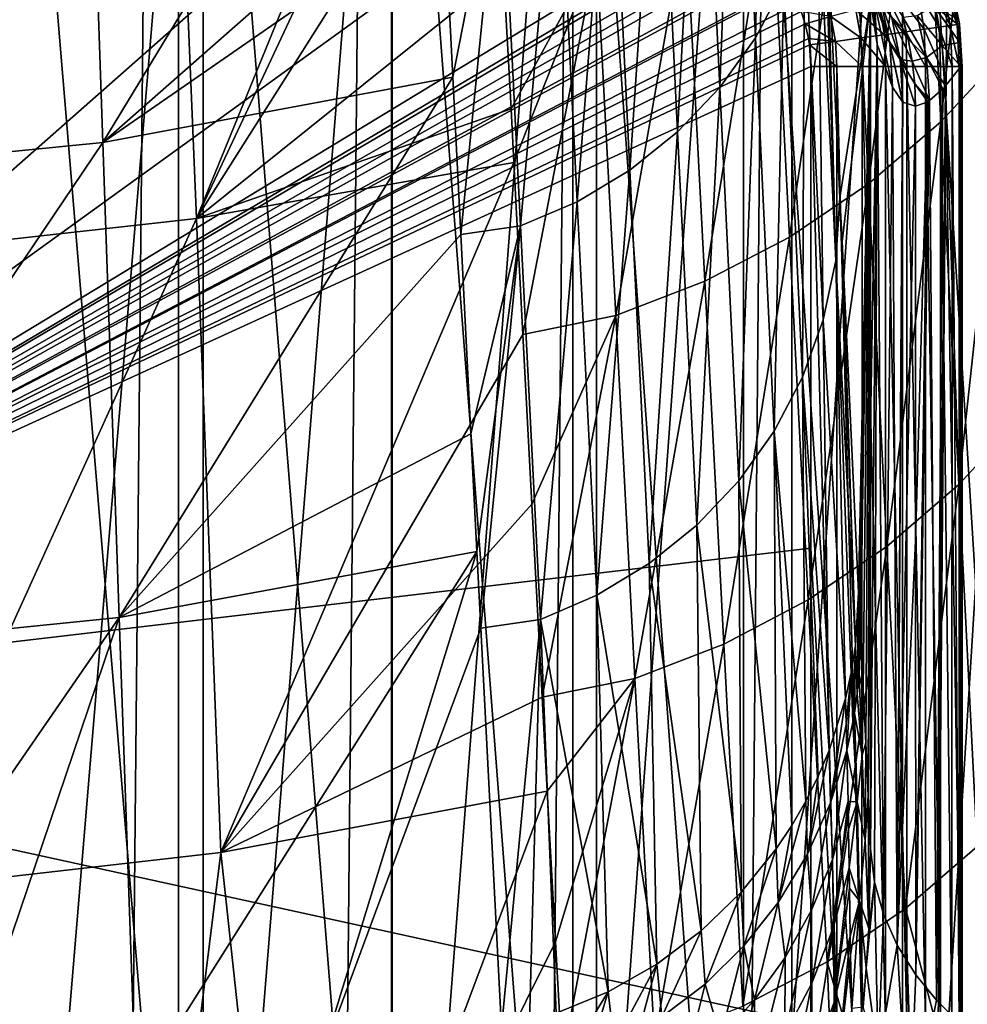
# Model space of a CAD drawing. Header units: metres. Extents: x -24 to 24, y -69 to 184.
# Tile 325 of 656: x 6 to 15, y 101 to 111. Entities that reach past the tile are written whole.
import ezdxf

# ---------------------------------------------------------------- set-up
doc = ezdxf.new("R2010")
doc.units = ezdxf.units.M
for name, color, linetype in [('367', 7, 'CONTINUOUS'), ('370', 7, 'CONTINUOUS'), ('386', 7, 'CONTINUOUS'), ('433', 7, 'CONTINUOUS'), ('435', 7, 'CONTINUOUS'), ('447', 7, 'CONTINUOUS'), ('448', 7, 'CONTINUOUS'), ('450', 7, 'CONTINUOUS'), ('451', 7, 'CONTINUOUS'), ('453', 7, 'CONTINUOUS'), ('467', 7, 'CONTINUOUS'), ('503', 7, 'CONTINUOUS'), ('508', 7, 'CONTINUOUS'), ('509', 7, 'CONTINUOUS'), ('519', 7, 'CONTINUOUS'), ('520', 7, 'CONTINUOUS'), ('521', 7, 'CONTINUOUS'), ('526', 7, 'CONTINUOUS'), ('527', 7, 'CONTINUOUS'), ('556', 2, 'CONTINUOUS'), ('565', 2, 'CONTINUOUS')]:
    doc.layers.add(name, color=color, linetype=linetype)

msp = doc.modelspace()

# ---------------------------------------------------------------- linework, layer by layer
at = {"layer": '367'}
for points in [[(7.493662, 145.2, -23.063121), (5.396133, -68.3, -23.642002), (5.396133, 145.2, -23.642002)], [(7.493662, -68.3, -23.063121), (5.396133, -68.3, -23.642002), (7.493662, 145.2, -23.063121)], [(9.530857, 145.2, -22.298548), (7.493662, -68.3, -23.063121), (7.493662, 145.2, -23.063121)], [(9.530857, -68.3, -22.298548), (7.493662, -68.3, -23.063121), (9.530857, 145.2, -22.298548)], [(11.491315, 145.2, -21.354442), (9.530857, -68.3, -22.298548), (9.530857, 145.2, -22.298548)], [(11.491315, -68.3, -21.354442), (9.530857, -68.3, -22.298548), (11.491315, 145.2, -21.354442)], [(13.359252, 145.2, -20.238401), (11.491315, -68.3, -21.354442), (11.491315, 145.2, -21.354442)], [(13.359252, -68.3, -20.238401), (11.491315, -68.3, -21.354442), (13.359252, 145.2, -20.238401)], [(15.119628, 145.2, -18.959413), (13.359252, -68.3, -20.238401), (13.359252, 145.2, -20.238401)], [(15.119628, -68.3, -18.959413), (13.359252, -68.3, -20.238401), (15.119628, 145.2, -18.959413)]]:
    msp.add_3dface(points, dxfattribs=at)
at = {"layer": '370'}
for points in [[(10.346497, 115.473055, 175.884271), (7.413575, 114.963821, 175.704643), (7.668081, 108.918178, 134.972778)], [(10.346497, 115.473055, 175.884271), (7.668081, 108.918178, 134.972778), (10.395076, 114.726792, 170.801259)], [(7.413575, 114.963821, 175.704643), (4.456829, 114.647702, 175.7491), (4.610457, 108.575908, 135.020829)], [(7.413575, 114.963821, 175.704643), (4.610457, 108.575908, 135.020829), (7.668081, 108.918178, 134.972778)], [(10.395076, 114.726792, 170.801259), (7.668081, 108.918178, 134.972778), (10.481113, 113.358213, 161.492816)], [(10.481113, 113.358213, 161.492816), (7.668081, 108.918178, 134.972778), (10.601344, 111.274168, 147.365733)], [(10.673499, 109.965383, 138.5159), (10.601344, 111.274168, 147.365733), (7.668081, 108.918178, 134.972778)], [(10.701131, 109.453368, 135.056795), (10.673499, 109.965383, 138.5159), (7.668081, 108.918178, 134.972778)], [(7.668081, 108.918178, 134.972778), (7.90006, 102.860268, 94.241585), (10.701131, 109.453368, 135.056795)], [(10.701131, 109.453368, 135.056795), (7.90006, 102.860268, 94.241585), (10.787397, 107.809267, 123.956642)], [(4.610457, 108.575908, 135.020829), (4.750554, 102.499585, 94.292291), (7.668081, 108.918178, 134.972778)], [(4.750554, 102.499585, 94.292291), (7.90006, 102.860268, 94.241585), (7.668081, 108.918178, 134.972778)], [(10.787397, 107.809267, 123.956642), (7.90006, 102.860268, 94.241585), (10.87259, 106.187401, 113.006358)], [(10.87259, 106.187401, 113.006358), (7.90006, 102.860268, 94.241585), (10.971341, 104.344048, 100.551504)], [(11.019798, 103.447732, 94.491245), (10.971341, 104.344048, 100.551504), (7.90006, 102.860268, 94.241585)], [(7.90006, 102.860268, 94.241585), (8.546894, 96.878121, 53.541877), (11.019798, 103.447732, 94.491245)], [(11.019798, 103.447732, 94.491245), (8.546894, 96.878121, 53.541877), (11.098638, 102.007812, 84.748972)], [(4.750554, 102.499585, 94.292291), (7.130465, 96.676068, 53.570272), (7.90006, 102.860268, 94.241585)], [(7.130465, 96.676068, 53.570272), (8.546894, 96.878121, 53.541877), (7.90006, 102.860268, 94.241585)], [(5.708911, 96.510513, 53.593538), (7.130465, 96.676068, 53.570272), (4.750554, 102.499585, 94.292291)], [(11.098638, 102.007812, 84.748972), (8.546894, 96.878121, 53.541877), (11.161837, 100.869819, 77.044113)]]:
    msp.add_3dface(points, dxfattribs=at)
at = {"layer": '386'}
for points in [[(15.229819, 113.970822, 146.69664), (14.608318, 113.304523, 146.790938), (14.782263, 109.840874, 123.353416)], [(15.401255, 110.506679, 123.259006), (15.229819, 113.970822, 146.69664), (14.782263, 109.840874, 123.353416)], [(14.608318, 113.304523, 146.790938), (13.913966, 112.712797, 146.873687), (14.090611, 109.249177, 123.43633)], [(14.782263, 109.840874, 123.353416), (14.608318, 113.304523, 146.790938), (14.090611, 109.249177, 123.43633)], [(13.913966, 112.712797, 146.873687), (13.155868, 112.203403, 146.943803), (13.335329, 108.739311, 123.506665)], [(14.090611, 109.249177, 123.43633), (13.913966, 112.712797, 146.873687), (13.335329, 108.739311, 123.506665)], [(13.155868, 112.203403, 146.943803), (12.343963, 111.783019, 147.000367), (12.526273, 108.317932, 123.563503)], [(13.335329, 108.739311, 123.506665), (13.155868, 112.203403, 146.943803), (12.526273, 108.317932, 123.563503)], [(12.343963, 111.783019, 147.000367), (11.488896, 111.457157, 147.042637), (11.674005, 107.99054, 123.606102)], [(12.526273, 108.317932, 123.563503), (12.343963, 111.783019, 147.000367), (11.674005, 107.99054, 123.606102)], [(10.601344, 111.274168, 147.365733), (10.673499, 109.965383, 138.5159), (11.488896, 111.457157, 147.042637)], [(10.673499, 109.965383, 138.5159), (10.701131, 109.453368, 135.056795), (11.488896, 111.457157, 147.042637)], [(10.787397, 107.809267, 123.956642), (11.488896, 111.457157, 147.042637), (10.701131, 109.453368, 135.056795)], [(11.488896, 111.457157, 147.042637), (10.787397, 107.809267, 123.956642), (11.674005, 107.99054, 123.606102)], [(15.401255, 110.506679, 123.259006), (14.782263, 109.840874, 123.353416), (14.955197, 106.375689, 99.914857)], [(15.571925, 107.04108, 99.820594), (15.401255, 110.506679, 123.259006), (14.955197, 106.375689, 99.914857)], [(14.782263, 109.840874, 123.353416), (14.090611, 109.249177, 123.43633), (14.265984, 105.783992, 99.997697)], [(14.955197, 106.375689, 99.914857), (14.782263, 109.840874, 123.353416), (14.265984, 105.783992, 99.997697)], [(14.090611, 109.249177, 123.43633), (13.335329, 108.739311, 123.506665), (13.513243, 105.273682, 100.068037)], [(14.265984, 105.783992, 99.997697), (14.090611, 109.249177, 123.43633), (13.513243, 105.273682, 100.068037)], [(13.335329, 108.739311, 123.506665), (12.526273, 108.317932, 123.563503), (12.706761, 104.851391, 100.124964)], [(13.513243, 105.273682, 100.068037), (13.335329, 108.739311, 123.506665), (12.706761, 104.851391, 100.124964)], [(12.526273, 108.317932, 123.563503), (11.674005, 107.99054, 123.606102), (11.857022, 104.522609, 100.167736)], [(12.706761, 104.851391, 100.124964), (12.526273, 108.317932, 123.563503), (11.857022, 104.522609, 100.167736)], [(10.787397, 107.809267, 123.956642), (10.87259, 106.187401, 113.006358), (11.674005, 107.99054, 123.606102)], [(10.971341, 104.344048, 100.551504), (11.674005, 107.99054, 123.606102), (10.87259, 106.187401, 113.006358)], [(11.674005, 107.99054, 123.606102), (10.971341, 104.344048, 100.551504), (11.857022, 104.522609, 100.167736)], [(15.571925, 107.04108, 99.820594), (14.955197, 106.375689, 99.914857), (15.130072, 102.917145, 76.475139)], [(14.955197, 106.375689, 99.914857), (14.265984, 105.783992, 99.997697), (14.443804, 102.325455, 76.557871)], [(15.130072, 102.917145, 76.475139), (14.955197, 106.375689, 99.914857), (14.443804, 102.325455, 76.557871)], [(14.265984, 105.783992, 99.997697), (13.513243, 105.273682, 100.068037), (13.694138, 101.814614, 76.628202)], [(14.443804, 102.325455, 76.557871), (14.265984, 105.783992, 99.997697), (13.694138, 101.814614, 76.628202)], [(13.513243, 105.273682, 100.068037), (12.706761, 104.851391, 100.124964), (12.89077, 101.39123, 76.68522)], [(13.694138, 101.814614, 76.628202), (13.513243, 105.273682, 100.068037), (12.89077, 101.39123, 76.68522)], [(12.706761, 104.851391, 100.124964), (11.857022, 104.522609, 100.167736), (12.044094, 101.06078, 76.728189)], [(12.89077, 101.39123, 76.68522), (12.706761, 104.851391, 100.124964), (12.044094, 101.06078, 76.728189)], [(10.971341, 104.344048, 100.551504), (11.019798, 103.447732, 94.491245), (11.857022, 104.522609, 100.167736)], [(11.019798, 103.447732, 94.491245), (11.098638, 102.007812, 84.748972), (11.857022, 104.522609, 100.167736)], [(11.161837, 100.869819, 77.044113), (11.857022, 104.522609, 100.167736), (11.098638, 102.007812, 84.748972)], [(11.857022, 104.522609, 100.167736), (11.161837, 100.869819, 77.044113), (12.044094, 101.06078, 76.728189)], [(15.130072, 102.917145, 76.475139), (14.443804, 102.325455, 76.557871), (15.217849, 99.400788, 53.187335)], [(14.443804, 102.325455, 76.557871), (13.694138, 101.814614, 76.628202), (14.557912, 98.844901, 53.265458)], [(15.217849, 99.400788, 53.187335), (14.443804, 102.325455, 76.557871), (14.557912, 98.844901, 53.265458)], [(13.694138, 101.814614, 76.628202), (12.89077, 101.39123, 76.68522), (13.833802, 98.357081, 53.334017)], [(14.557912, 98.844901, 53.265458), (13.694138, 101.814614, 76.628202), (13.833802, 98.357081, 53.334017)]]:
    msp.add_3dface(points, dxfattribs=at)
at = {"layer": '433'}
for points in [[(6.614634, 114.180618, 145.831299), (9.887866, 114.778473, 146.200353), (6.771627, 109.64281, 115.337856)], [(6.771627, 109.64281, 115.337856), (9.887866, 114.778473, 146.200353), (10.005091, 112.488573, 130.720335)], [(3.314161, 113.860513, 145.875779), (6.614634, 114.180618, 145.831299), (3.393186, 109.308514, 115.384982)], [(3.393186, 109.308514, 115.384982), (6.614634, 114.180618, 145.831299), (6.771627, 109.64281, 115.337856)], [(10.03437, 111.905225, 126.781643), (6.771627, 109.64281, 115.337856), (10.005091, 112.488573, 130.720335)], [(10.117092, 110.267442, 115.72777), (6.771627, 109.64281, 115.337856), (10.03437, 111.905225, 126.781643)], [(6.771627, 109.64281, 115.337856), (10.117092, 110.267442, 115.72777), (6.926787, 105.104468, 84.845855)], [(6.926787, 105.104468, 84.845855), (10.117092, 110.267442, 115.72777), (10.193068, 108.763869, 105.581127)], [(3.393186, 109.308514, 115.384982), (6.771627, 109.64281, 115.337856), (3.471335, 104.75637, 84.894492)], [(3.471335, 104.75637, 84.894492), (6.771627, 109.64281, 115.337856), (6.926787, 105.104468, 84.845855)], [(10.288704, 106.861347, 92.73525), (6.926787, 105.104468, 84.845855), (10.193068, 108.763869, 105.581127)], [(10.34597, 105.736595, 85.132422), (6.926787, 105.104468, 84.845855), (10.288704, 106.861347, 92.73525)], [(6.926787, 105.104468, 84.845855), (10.34597, 105.736595, 85.132422), (7.085745, 100.575368, 54.383652)], [(7.085745, 100.575368, 54.383652), (10.34597, 105.736595, 85.132422), (8.841554, 100.848713, 54.345572)], [(8.841554, 100.848713, 54.345572), (10.34597, 105.736595, 85.132422), (10.383593, 105.004305, 80.17933)], [(3.471335, 104.75637, 84.894492), (6.926787, 105.104468, 84.845855), (3.547607, 100.209763, 54.434586)], [(3.547607, 100.209763, 54.434586), (6.926787, 105.104468, 84.845855), (5.319816, 100.362213, 54.41335)], [(5.319816, 100.362213, 54.41335), (6.926787, 105.104468, 84.845855), (7.085745, 100.575368, 54.383652)], [(10.583378, 101.181501, 54.299229), (8.841554, 100.848713, 54.345572), (10.383593, 105.004305, 80.17933)]]:
    msp.add_3dface(points, dxfattribs=at)
at = {"layer": '435'}
for points in [[(13.817622, 109.116052, 79.223032), (13.696582, 111.682274, 96.560419), (14.111247, 110.993675, 37.165074)], [(13.837362, 108.697772, 76.395529), (13.817622, 109.116052, 79.223032), (14.111247, 110.993675, 37.165074)], [(13.995681, 105.344334, 53.718417), (13.837362, 108.697772, 76.395529), (14.111247, 110.993675, 37.165074)], [(14.005636, 105.133522, 52.292512), (13.995681, 105.344334, 53.718417), (14.111247, 110.993675, 37.165074)], [(14.015592, 104.922689, 50.866446), (14.005636, 105.133522, 52.292512), (14.111247, 110.993675, 37.165074)], [(14.039589, 104.414519, 47.429179), (14.015592, 104.922689, 50.866446), (14.111247, 110.993675, 37.165074)], [(14.06353, 103.907521, 43.999852), (14.039589, 104.414519, 47.429179), (14.111247, 110.993675, 37.165074)], [(14.087416, 103.401686, 40.578468), (14.06353, 103.907521, 43.999852), (14.111247, 110.993675, 37.165074)], [(14.111246, 106.945335, 37.165146), (14.087416, 103.401686, 40.578468), (14.111247, 110.993675, 37.165074)], [(14.111247, 102.897008, 37.165029), (14.087416, 103.401686, 40.578468), (14.111246, 106.945335, 37.165146)]]:
    msp.add_3dface(points, dxfattribs=at)
at = {"layer": '447'}
for points in [[(13.965049, 104.837884, 53.788583), (13.995681, 105.344334, 53.718417), (13.983061, 104.376874, 50.870562)], [(13.983061, 104.376874, 50.870562), (13.995681, 105.344334, 53.718417), (14.000756, 104.553194, 50.870591)], [(13.995681, 105.344334, 53.718417), (14.005636, 105.133522, 52.292512), (14.000756, 104.553194, 50.870591)], [(14.005636, 105.133522, 52.292512), (14.015592, 104.922689, 50.866446), (14.000756, 104.553194, 50.870591)], [(13.924977, 104.578066, 53.823395), (13.965049, 104.837884, 53.788583), (13.942364, 104.106811, 50.868096)], [(13.942364, 104.106811, 50.868096), (13.965049, 104.837884, 53.788583), (13.956777, 104.190679, 50.869169)], [(13.956777, 104.190679, 50.869169), (13.965049, 104.837884, 53.788583), (13.983061, 104.376874, 50.870562)], [(13.871384, 104.331499, 53.856587), (13.924977, 104.578066, 53.823395), (13.878002, 104.084149, 52.334292)], [(13.878002, 104.084149, 52.334292), (13.924977, 104.578066, 53.823395), (13.884539, 103.834794, 50.862784)], [(13.884539, 103.834794, 50.862784), (13.924977, 104.578066, 53.823395), (13.942364, 104.106811, 50.868096)]]:
    msp.add_3dface(points, dxfattribs=at)
at = {"layer": '448'}
for points in [[(13.713786, 103.833669, 53.923848), (13.871384, 104.331499, 53.856587), (13.728395, 103.333429, 50.853612)], [(13.871384, 104.331499, 53.856587), (13.878002, 104.084149, 52.334292), (13.728395, 103.333429, 50.853612)], [(13.878002, 104.084149, 52.334292), (13.884539, 103.834794, 50.862784), (13.728395, 103.333429, 50.853612)], [(13.506502, 102.843586, 50.854398), (13.713786, 103.833669, 53.923848), (13.728395, 103.333429, 50.853612)], [(13.610191, 103.589076, 53.957119), (13.713786, 103.833669, 53.923848), (13.506502, 102.843586, 50.854398)], [(13.490842, 103.349864, 53.989804), (13.610191, 103.589076, 53.957119), (13.506502, 102.843586, 50.854398)], [(13.226345, 102.38346, 50.864529), (13.490842, 103.349864, 53.989804), (13.506502, 102.843586, 50.854398)], [(13.356578, 103.117831, 54.021652), (13.490842, 103.349864, 53.989804), (13.226345, 102.38346, 50.864529)], [(13.208413, 102.894674, 54.052423), (13.356578, 103.117831, 54.021652), (13.226345, 102.38346, 50.864529)], [(12.874142, 102.47998, 54.110014), (13.208413, 102.894674, 54.052423), (12.898187, 101.967831, 50.882777)], [(12.898187, 101.967831, 50.882777), (13.208413, 102.894674, 54.052423), (13.226345, 102.38346, 50.864529)], [(12.492298, 102.111569, 54.161729), (12.874142, 102.47998, 54.110014), (12.527838, 101.603183, 50.908008)], [(12.527838, 101.603183, 50.908008), (12.874142, 102.47998, 54.110014), (12.898187, 101.967831, 50.882777)], [(12.066407, 101.793794, 54.206998), (12.492298, 102.111569, 54.161729), (12.116277, 101.291633, 50.939348)], [(12.116277, 101.291633, 50.939348), (12.492298, 102.111569, 54.161729), (12.527838, 101.603183, 50.908008)], [(11.600817, 101.529954, 54.245472), (12.066407, 101.793794, 54.206998), (11.66021, 101.031317, 50.976052)], [(11.66021, 101.031317, 50.976052), (12.066407, 101.793794, 54.206998), (11.894003, 101.15512, 50.95708)], [(11.894003, 101.15512, 50.95708), (12.066407, 101.793794, 54.206998), (12.116277, 101.291633, 50.939348)], [(11.104531, 101.324284, 54.276436), (11.600817, 101.529954, 54.245472), (11.164772, 100.825677, 51.016756)], [(11.164772, 100.825677, 51.016756), (11.600817, 101.529954, 54.245472), (11.41593, 100.920874, 50.996066)], [(11.41593, 100.920874, 50.996066), (11.600817, 101.529954, 54.245472), (11.66021, 101.031317, 50.976052)]]:
    msp.add_3dface(points, dxfattribs=at)
at = {"layer": '450'}
for points in [[(14.015592, 104.922689, 50.866446), (14.039589, 104.414519, 47.429179), (14.000756, 104.553194, 50.870591)], [(13.983061, 104.376874, 50.870562), (14.000756, 104.553194, 50.870591), (14.030427, 103.790576, 46.290665)], [(14.000756, 104.553194, 50.870591), (14.039589, 104.414519, 47.429179), (14.030427, 103.790576, 46.290665)], [(14.039589, 104.414519, 47.429179), (14.06353, 103.907521, 43.999852), (14.030427, 103.790576, 46.290665)], [(13.956777, 104.190679, 50.869169), (13.983061, 104.376874, 50.870562), (14.030427, 103.790576, 46.290665)], [(13.942364, 104.106811, 50.868096), (13.956777, 104.190679, 50.869169), (13.981043, 103.344408, 46.260995)], [(13.956777, 104.190679, 50.869169), (14.030427, 103.790576, 46.290665), (13.981043, 103.344408, 46.260995)], [(13.884539, 103.834794, 50.862784), (13.942364, 104.106811, 50.868096), (13.981043, 103.344408, 46.260995)], [(14.030427, 103.790576, 46.290665), (14.06353, 103.907521, 43.999852), (14.060161, 102.979487, 41.785727)], [(14.06353, 103.907521, 43.999852), (14.087416, 103.401686, 40.578468), (14.060161, 102.979487, 41.785727)], [(13.884539, 103.834794, 50.862784), (13.981043, 103.344408, 46.260995), (13.895171, 103.346538, 48.25138)], [(14.030427, 103.790576, 46.290665), (14.060161, 102.979487, 41.785727), (13.981043, 103.344408, 46.260995)], [(14.060161, 102.979487, 41.785727), (14.087416, 103.401686, 40.578468), (14.092211, 102.133129, 37.261267)], [(14.087416, 103.401686, 40.578468), (14.111247, 102.897008, 37.165029), (14.092211, 102.133129, 37.261267)], [(13.895171, 103.346538, 48.25138), (13.981043, 103.344408, 46.260995), (13.899576, 103.0849, 46.994741)], [(13.899576, 103.0849, 46.994741), (13.981043, 103.344408, 46.260995), (13.905207, 102.714107, 45.335291)], [(13.981043, 103.344408, 46.260995), (14.00594, 102.399016, 41.799947), (13.905207, 102.714107, 45.335291)], [(13.981043, 103.344408, 46.260995), (14.060161, 102.979487, 41.785727), (14.00594, 102.399016, 41.799947)], [(14.060161, 102.979487, 41.785727), (14.092211, 102.133129, 37.261267), (14.00594, 102.399016, 41.799947)], [(13.905207, 102.714107, 45.335291), (14.00594, 102.399016, 41.799947), (13.908179, 102.519794, 44.509275)], [(13.908179, 102.519794, 44.509275), (14.00594, 102.399016, 41.799947), (13.916049, 102.061615, 42.647474)], [(13.916049, 102.061615, 42.647474), (14.00594, 102.399016, 41.799947), (13.919636, 101.88202, 41.942747)], [(13.919636, 101.88202, 41.942747), (14.00594, 102.399016, 41.799947), (13.931996, 101.36907, 39.980604)], [(14.00594, 102.399016, 41.799947), (14.038998, 101.381376, 37.3081), (13.931996, 101.36907, 39.980604)], [(14.038998, 101.381376, 37.3081), (14.00594, 102.399016, 41.799947), (14.069632, 101.754773, 37.290942)], [(14.00594, 102.399016, 41.799947), (14.092211, 102.133129, 37.261267), (14.069632, 101.754773, 37.290942)]]:
    msp.add_3dface(points, dxfattribs=at)
at = {"layer": '451'}
for points in [[(13.728395, 103.333429, 50.853612), (13.884539, 103.834794, 50.862784), (13.747857, 102.793015, 47.970753)], [(13.884539, 103.834794, 50.862784), (13.895171, 103.346538, 48.25138), (13.747857, 102.793015, 47.970753)], [(13.506502, 102.843586, 50.854398), (13.728395, 103.333429, 50.853612), (13.545841, 102.308104, 47.915273)], [(13.545841, 102.308104, 47.915273), (13.728395, 103.333429, 50.853612), (13.747857, 102.793015, 47.970753)], [(13.747857, 102.793015, 47.970753), (13.895171, 103.346538, 48.25138), (13.754534, 102.146429, 45.217447)], [(13.895171, 103.346538, 48.25138), (13.899576, 103.0849, 46.994741), (13.754534, 102.146429, 45.217447)], [(13.899576, 103.0849, 46.994741), (13.905207, 102.714107, 45.335291), (13.754534, 102.146429, 45.217447)], [(13.226345, 102.38346, 50.864529), (13.506502, 102.843586, 50.854398), (13.294852, 101.858461, 47.872306)], [(13.294852, 101.858461, 47.872306), (13.506502, 102.843586, 50.854398), (13.545841, 102.308104, 47.915273)], [(13.545841, 102.308104, 47.915273), (13.747857, 102.793015, 47.970753), (13.547313, 101.613263, 45.132432)], [(13.547313, 101.613263, 45.132432), (13.747857, 102.793015, 47.970753), (13.754534, 102.146429, 45.217447)], [(13.754534, 102.146429, 45.217447), (13.905207, 102.714107, 45.335291), (13.762421, 101.429231, 42.559746)], [(13.905207, 102.714107, 45.335291), (13.908179, 102.519794, 44.509275), (13.762421, 101.429231, 42.559746)], [(13.908179, 102.519794, 44.509275), (13.916049, 102.061615, 42.647474), (13.762421, 101.429231, 42.559746)], [(12.898187, 101.967831, 50.882777), (13.226345, 102.38346, 50.864529), (13.001882, 101.451798, 47.841953)], [(13.001882, 101.451798, 47.841953), (13.226345, 102.38346, 50.864529), (13.294852, 101.858461, 47.872306)], [(13.290767, 101.121007, 45.056613), (13.545841, 102.308104, 47.915273), (13.547313, 101.613263, 45.132432)], [(13.294852, 101.858461, 47.872306), (13.545841, 102.308104, 47.915273), (13.290767, 101.121007, 45.056613)], [(13.547313, 101.613263, 45.132432), (13.754534, 102.146429, 45.217447), (13.548553, 100.828192, 42.468322)], [(13.548553, 100.828192, 42.468322), (13.754534, 102.146429, 45.217447), (13.762421, 101.429231, 42.559746)], [(13.762421, 101.429231, 42.559746), (13.916049, 102.061615, 42.647474), (13.776778, 100.649702, 39.922825)], [(13.916049, 102.061615, 42.647474), (13.919636, 101.88202, 41.942747), (13.776778, 100.649702, 39.922825)], [(12.527838, 101.603183, 50.908008), (12.898187, 101.967831, 50.882777), (12.675791, 101.093484, 47.823539)], [(12.675791, 101.093484, 47.823539), (12.898187, 101.967831, 50.882777), (13.001882, 101.451798, 47.841953)], [(13.919636, 101.88202, 41.942747), (13.931996, 101.36907, 39.980604), (13.776778, 100.649702, 39.922825)], [(12.994693, 100.680189, 44.991259), (13.294852, 101.858461, 47.872306), (13.290767, 101.121007, 45.056613)], [(13.001882, 101.451798, 47.841953), (13.294852, 101.858461, 47.872306), (12.994693, 100.680189, 44.991259)], [(12.116277, 101.291633, 50.939348), (12.527838, 101.603183, 50.908008), (12.324682, 100.787549, 47.816423)], [(12.324682, 100.787549, 47.816423), (12.527838, 101.603183, 50.908008), (12.675791, 101.093484, 47.823539)], [(13.283952, 100.273917, 42.378183), (13.547313, 101.613263, 45.132432), (13.548553, 100.828192, 42.468322)], [(13.290767, 101.121007, 45.056613), (13.547313, 101.613263, 45.132432), (13.283952, 100.273917, 42.378183)], [(12.670218, 100.296272, 44.937095), (13.001882, 101.451798, 47.841953), (12.994693, 100.680189, 44.991259)], [(12.675791, 101.093484, 47.823539), (13.001882, 101.451798, 47.841953), (12.670218, 100.296272, 44.937095)], [(13.548553, 100.828192, 42.468322), (13.762421, 101.429231, 42.559746), (13.555989, 99.960033, 39.837712)], [(13.555989, 99.960033, 39.837712), (13.762421, 101.429231, 42.559746), (13.776778, 100.649702, 39.922825)]]:
    msp.add_3dface(points, dxfattribs=at)
at = {"layer": '453'}
for points in [[(14.092211, 102.133129, 37.261267), (14.111247, 102.897008, 37.165029), (14.149411, 102.577683, 35.066533)], [(14.183909, 100.914266, 33.251529), (14.069632, 101.754773, 37.290942), (14.149411, 102.577683, 35.066533)], [(14.069632, 101.754773, 37.290942), (14.092211, 102.133129, 37.261267), (14.149411, 102.577683, 35.066533)], [(14.234259, 102.270136, 32.975158), (14.183909, 100.914266, 33.251529), (14.149411, 102.577683, 35.066533)], [(14.365342, 101.975061, 30.892327), (14.183909, 100.914266, 33.251529), (14.234259, 102.270136, 32.975158)], [(14.476406, 100.107065, 29.196061), (14.183909, 100.914266, 33.251529), (14.365342, 101.975061, 30.892327)], [(14.542174, 101.693033, 28.819376), (14.476406, 100.107065, 29.196061), (14.365342, 101.975061, 30.892327)], [(14.038998, 101.381376, 37.3081), (14.069632, 101.754773, 37.290942), (14.183909, 100.914266, 33.251529)], [(14.739449, 101.451233, 26.968113), (14.476406, 100.107065, 29.196061), (14.542174, 101.693033, 28.819376)], [(14.972826, 101.220842, 25.125079), (14.476406, 100.107065, 29.196061), (14.739449, 101.451233, 26.968113)]]:
    msp.add_3dface(points, dxfattribs=at)
at = {"layer": '467'}
for points in [[(13.102503, 114.92523, 130.169804), (13.009592, 110.643667, 104.827488), (12.829429, 114.407892, 130.244601)], [(13.281511, 111.160156, 104.752845), (13.009592, 110.643667, 104.827488), (13.102503, 114.92523, 130.169804)], [(12.829429, 114.407892, 130.244601), (12.668974, 110.168667, 104.895503), (12.487404, 113.932308, 130.312726)], [(13.009592, 110.643667, 104.827488), (12.668974, 110.168667, 104.895503), (12.829429, 114.407892, 130.244601)], [(12.487404, 113.932308, 130.312726), (12.266035, 109.744051, 104.955615), (12.08286, 113.507424, 130.372898)], [(12.668974, 110.168667, 104.895503), (12.266035, 109.744051, 104.955615), (12.487404, 113.932308, 130.312726)], [(12.08286, 113.507424, 130.372898), (11.808322, 109.37777, 105.006701), (11.623408, 113.141232, 130.423984)], [(12.266035, 109.744051, 104.955615), (11.808322, 109.37777, 105.006701), (12.08286, 113.507424, 130.372898)], [(11.623408, 113.141232, 130.423984), (11.304406, 109.076686, 105.047802), (11.11769, 112.840621, 130.465024)], [(11.808322, 109.37777, 105.006701), (11.304406, 109.076686, 105.047802), (11.623408, 113.141232, 130.423984)], [(13.639406, 112.895612, 104.750186), (13.777917, 108.51666, 79.172382), (13.600264, 112.278313, 104.589366)], [(13.639406, 112.895612, 104.750186), (13.696582, 111.682274, 96.560419), (13.777917, 108.51666, 79.172382)], [(11.11769, 112.840621, 130.465024), (10.763725, 108.846436, 105.078149), (10.575219, 112.611244, 130.495245)], [(11.304406, 109.076686, 105.047802), (10.763725, 108.846436, 105.078149), (11.11769, 112.840621, 130.465024)], [(10.117092, 110.267442, 115.72777), (10.03437, 111.905225, 126.781643), (10.575219, 112.611244, 130.495245)], [(10.193068, 108.763869, 105.581127), (10.117092, 110.267442, 115.72777), (10.575219, 112.611244, 130.495245)], [(10.763725, 108.846436, 105.078149), (10.193068, 108.763869, 105.581127), (10.575219, 112.611244, 130.495245)], [(13.600264, 112.278313, 104.589366), (13.657905, 107.948186, 79.255646), (13.479638, 111.708461, 104.672973)], [(13.777917, 108.51666, 79.172382), (13.657905, 107.948186, 79.255646), (13.600264, 112.278313, 104.589366)], [(13.479638, 111.708461, 104.672973), (13.460773, 107.401096, 79.335208), (13.281511, 111.160156, 104.752845)], [(13.657905, 107.948186, 79.255646), (13.460773, 107.401096, 79.335208), (13.479638, 111.708461, 104.672973)], [(13.696582, 111.682274, 96.560419), (13.817622, 109.116052, 79.223032), (13.777917, 108.51666, 79.172382)], [(13.281511, 111.160156, 104.752845), (13.190193, 106.885584, 79.409585), (13.009592, 110.643667, 104.827488)], [(13.460773, 107.401096, 79.335208), (13.190193, 106.885584, 79.409585), (13.281511, 111.160156, 104.752845)], [(13.009592, 110.643667, 104.827488), (12.851207, 106.411254, 79.477393), (12.668974, 110.168667, 104.895503)], [(13.190193, 106.885584, 79.409585), (12.851207, 106.411254, 79.477393), (13.009592, 110.643667, 104.827488)], [(12.668974, 110.168667, 104.895503), (12.45013, 105.986943, 79.537367), (12.266035, 109.744051, 104.955615)], [(12.851207, 106.411254, 79.477393), (12.45013, 105.986943, 79.537367), (12.668974, 110.168667, 104.895503)], [(12.266035, 109.744051, 104.955615), (11.994436, 105.620558, 79.588389), (11.808322, 109.37777, 105.006701)], [(12.45013, 105.986943, 79.537367), (11.994436, 105.620558, 79.588389), (12.266035, 109.744051, 104.955615)], [(11.808322, 109.37777, 105.006701), (11.492615, 105.318925, 79.62951), (11.304406, 109.076686, 105.047802)], [(11.994436, 105.620558, 79.588389), (11.492615, 105.318925, 79.62951), (11.808322, 109.37777, 105.006701)], [(13.817622, 109.116052, 79.223032), (13.965049, 104.837884, 53.788583), (13.777917, 108.51666, 79.172382)], [(13.817622, 109.116052, 79.223032), (13.837362, 108.697772, 76.395529), (13.965049, 104.837884, 53.788583)], [(11.304406, 109.076686, 105.047802), (10.954016, 105.087663, 79.659964), (10.763725, 108.846436, 105.078149)], [(11.492615, 105.318925, 79.62951), (10.954016, 105.087663, 79.659964), (11.304406, 109.076686, 105.047802)], [(10.288704, 106.861347, 92.73525), (10.193068, 108.763869, 105.581127), (10.763725, 108.846436, 105.078149)], [(10.34597, 105.736595, 85.132422), (10.288704, 106.861347, 92.73525), (10.763725, 108.846436, 105.078149)], [(10.383593, 105.004305, 80.17933), (10.34597, 105.736595, 85.132422), (10.763725, 108.846436, 105.078149)], [(10.954016, 105.087663, 79.659964), (10.383593, 105.004305, 80.17933), (10.763725, 108.846436, 105.078149)], [(13.837362, 108.697772, 76.395529), (13.995681, 105.344334, 53.718417), (13.965049, 104.837884, 53.788583)], [(13.777917, 108.51666, 79.172382), (13.871384, 104.331499, 53.856587), (13.657905, 107.948186, 79.255646)], [(13.924977, 104.578066, 53.823395), (13.871384, 104.331499, 53.856587), (13.777917, 108.51666, 79.172382)], [(13.965049, 104.837884, 53.788583), (13.924977, 104.578066, 53.823395), (13.777917, 108.51666, 79.172382)], [(13.657905, 107.948186, 79.255646), (13.713786, 103.833669, 53.923848), (13.460773, 107.401096, 79.335208)], [(13.871384, 104.331499, 53.856587), (13.713786, 103.833669, 53.923848), (13.657905, 107.948186, 79.255646)], [(13.460773, 107.401096, 79.335208), (13.490842, 103.349864, 53.989804), (13.190193, 106.885584, 79.409585)], [(13.610191, 103.589076, 53.957119), (13.490842, 103.349864, 53.989804), (13.460773, 107.401096, 79.335208)], [(13.713786, 103.833669, 53.923848), (13.610191, 103.589076, 53.957119), (13.460773, 107.401096, 79.335208)], [(13.190193, 106.885584, 79.409585), (13.208413, 102.894674, 54.052423), (12.851207, 106.411254, 79.477393)], [(13.356578, 103.117831, 54.021652), (13.208413, 102.894674, 54.052423), (13.190193, 106.885584, 79.409585)], [(13.490842, 103.349864, 53.989804), (13.356578, 103.117831, 54.021652), (13.190193, 106.885584, 79.409585)], [(12.851207, 106.411254, 79.477393), (12.874142, 102.47998, 54.110014), (12.45013, 105.986943, 79.537367)], [(13.208413, 102.894674, 54.052423), (12.874142, 102.47998, 54.110014), (12.851207, 106.411254, 79.477393)], [(12.45013, 105.986943, 79.537367), (12.492298, 102.111569, 54.161729), (11.994436, 105.620558, 79.588389)], [(12.874142, 102.47998, 54.110014), (12.492298, 102.111569, 54.161729), (12.45013, 105.986943, 79.537367)], [(11.994436, 105.620558, 79.588389), (12.066407, 101.793794, 54.206998), (11.492615, 105.318925, 79.62951)], [(12.492298, 102.111569, 54.161729), (12.066407, 101.793794, 54.206998), (11.994436, 105.620558, 79.588389)], [(11.492615, 105.318925, 79.62951), (11.600817, 101.529954, 54.245472), (10.954016, 105.087663, 79.659964)], [(12.066407, 101.793794, 54.206998), (11.600817, 101.529954, 54.245472), (11.492615, 105.318925, 79.62951)], [(10.583378, 101.181501, 54.299229), (10.383593, 105.004305, 80.17933), (10.954016, 105.087663, 79.659964)], [(10.849039, 101.245359, 54.288721), (10.583378, 101.181501, 54.299229), (10.954016, 105.087663, 79.659964)], [(11.104531, 101.324284, 54.276436), (10.849039, 101.245359, 54.288721), (10.954016, 105.087663, 79.659964)], [(11.600817, 101.529954, 54.245472), (11.104531, 101.324284, 54.276436), (10.954016, 105.087663, 79.659964)]]:
    msp.add_3dface(points, dxfattribs=at)
at = {"layer": '503'}
for points in [[(4.950819, 114.124034, 23.122886), (0, 104.179469, 22.95), (7.15907, 113.610527, 23.2)], [(7.15907, 113.610527, 23.2), (0, 104.179469, 22.95), (7.361079, 113.554712, 23.207055)], [(7.361079, 113.554712, 23.207055), (0, 104.179469, 22.95), (9.766523, 112.784395, 23.291055)], [(9.766523, 112.784395, 23.291055), (0, 104.179469, 22.95), (11.201453, 112.264722, 23.341163)], [(11.201453, 112.264722, 23.341163), (0, 104.179469, 22.95), (12.541698, 111.786754, 23.387966)], [(12.541698, 111.786754, 23.387966), (0, 104.179469, 22.95), (12.72868, 111.707556, 23.394495)], [(12.72868, 111.707556, 23.394495), (0, 104.179469, 22.95), (12.777101, 111.681828, 23.396186)], [(12.777101, 111.681828, 23.396186), (0, 104.179469, 22.95), (12.904651, 111.602115, 23.40064)], [(12.904651, 111.602115, 23.40064), (0, 104.179469, 22.95), (12.992924, 111.535325, 23.403723)], [(12.992924, 111.535325, 23.403723), (0, 104.179469, 22.95), (13.064286, 111.473036, 23.406215)], [(13.064286, 111.473036, 23.406215), (0, 104.179469, 22.95), (13.180477, 111.35174, 23.410272)], [(13.180477, 111.35174, 23.410272), (0, 104.179469, 22.95), (13.204383, 111.323035, 23.411107)], [(13.204383, 111.323035, 23.411107), (0, 104.179469, 22.95), (13.322539, 111.15488, 23.415233)], [(13.322539, 111.15488, 23.415233), (0, 104.179469, 22.95), (13.333424, 111.136564, 23.415613)], [(13.333424, 111.136564, 23.415613), (0, 104.179469, 22.95), (13.416507, 110.972007, 23.418515)], [(13.416507, 110.972007, 23.418515), (0, 104.179469, 22.95), (13.446912, 110.895622, 23.419577)], [(13.446912, 110.895622, 23.419577), (0, 104.179469, 22.95), (13.484839, 110.777457, 23.420901)], [(13.484839, 110.777457, 23.420901), (0, 104.179469, 22.95), (13.516671, 110.636526, 23.422013)], [(13.516671, 110.636526, 23.422013), (0, 104.179469, 22.95), (13.526235, 110.575045, 23.422347)], [(13.526235, 110.575045, 23.422347), (0, 104.179469, 22.95), (13.540051, 110.369215, 23.422829)], [(13.540051, 110.369215, 23.422829), (0, 104.179469, 22.95), (13.539621, 105.768944, 23.422814)], [(13.539621, 105.768944, 23.422814), (0, 104.179469, 22.95), (13.539091, 101.220512, 23.422795)], [(0, 104.179469, 22.95), (0, 93.697944, 22.95), (13.539091, 101.220512, 23.422795)]]:
    msp.add_3dface(points, dxfattribs=at)
at = {"layer": '508'}
for points in [[(14.111247, 110.993675, 37.165074), (14.173208, 110.583566, 34.350147), (14.111246, 106.945335, 37.165146)], [(14.111247, 102.897008, 37.165029), (14.111246, 106.945335, 37.165146), (14.173208, 110.583566, 34.350147)], [(14.149411, 102.577683, 35.066533), (14.111247, 102.897008, 37.165029), (14.173208, 110.583566, 34.350147)], [(14.234259, 102.270136, 32.975158), (14.149411, 102.577683, 35.066533), (14.173208, 110.583566, 34.350147)], [(14.319689, 110.171413, 31.538643), (14.234259, 102.270136, 32.975158), (14.173208, 110.583566, 34.350147)], [(14.365342, 101.975061, 30.892327), (14.234259, 102.270136, 32.975158), (14.319689, 110.171413, 31.538643)], [(14.365342, 101.975061, 30.892327), (14.319689, 110.171413, 31.538643), (14.416885, 110.031241, 30.229067)], [(14.420088, 110.028593, 30.189764), (14.365342, 101.975061, 30.892327), (14.416885, 110.031241, 30.229067)], [(14.540275, 109.989844, 28.839097), (14.365342, 101.975061, 30.892327), (14.420088, 110.028593, 30.189764)], [(14.541225, 105.839406, 28.829233), (14.365342, 101.975061, 30.892327), (14.540275, 109.989844, 28.839097)], [(14.542174, 101.693033, 28.819376), (14.365342, 101.975061, 30.892327), (14.541225, 105.839406, 28.829233)]]:
    msp.add_3dface(points, dxfattribs=at)
at = {"layer": '509'}
for points in [[(14.973772, 110.369072, 25.125926), (14.973376, 105.813961, 25.12559), (14.826619, 110.183481, 26.248639)], [(14.80083, 110.155427, 26.457146), (14.739449, 101.451233, 26.968113), (14.674849, 110.044385, 27.538005)], [(14.972826, 101.220842, 25.125079), (14.739449, 101.451233, 26.968113), (14.826619, 110.183481, 26.248639)], [(14.826619, 110.183481, 26.248639), (14.739449, 101.451233, 26.968113), (14.80083, 110.155427, 26.457146)], [(14.973376, 105.813961, 25.12559), (14.972826, 101.220842, 25.125079), (14.826619, 110.183481, 26.248639)], [(14.541225, 105.839406, 28.829233), (14.540275, 109.989844, 28.839097), (14.657532, 110.033074, 27.695832)], [(14.542174, 101.693033, 28.819376), (14.541225, 105.839406, 28.829233), (14.657532, 110.033074, 27.695832)], [(14.674849, 110.044385, 27.538005), (14.542174, 101.693033, 28.819376), (14.657532, 110.033074, 27.695832)], [(14.739449, 101.451233, 26.968113), (14.542174, 101.693033, 28.819376), (14.674849, 110.044385, 27.538005)]]:
    msp.add_3dface(points, dxfattribs=at)
at = {"layer": '519'}
for points in [[(14.293948, 110.588919, 31.477421), (14.059636, 111.408372, 34.229143), (14.209279, 110.998133, 31.413422)], [(14.145771, 111.000084, 34.290149), (14.059636, 111.408372, 34.229143), (14.293948, 110.588919, 31.477421)], [(14.173208, 110.583566, 34.350147), (14.102542, 111.222715, 37.132778), (14.145771, 111.000084, 34.290149)], [(14.173208, 110.583566, 34.350147), (14.111247, 110.993675, 37.165074), (14.102542, 111.222715, 37.132778)], [(14.319689, 110.171413, 31.538643), (14.145771, 111.000084, 34.290149), (14.293948, 110.588919, 31.477421)], [(14.319689, 110.171413, 31.538643), (14.173208, 110.583566, 34.350147), (14.145771, 111.000084, 34.290149)]]:
    msp.add_3dface(points, dxfattribs=at)
at = {"layer": '520'}
for points in [[(14.470696, 110.631515, 28.837303), (14.180511, 111.21739, 30.092953), (14.417161, 110.840245, 28.833745)], [(14.314226, 110.833621, 30.128457), (14.180511, 111.21739, 30.092953), (14.470696, 110.631515, 28.837303)], [(14.394611, 110.434965, 30.160557), (14.209279, 110.998133, 31.413422), (14.314226, 110.833621, 30.128457)], [(14.293948, 110.588919, 31.477421), (14.209279, 110.998133, 31.413422), (14.394611, 110.434965, 30.160557)], [(14.50918, 110.419473, 28.839388), (14.314226, 110.833621, 30.128457), (14.470696, 110.631515, 28.837303)], [(14.394611, 110.434965, 30.160557), (14.314226, 110.833621, 30.128457), (14.50918, 110.419473, 28.839388)], [(14.420088, 110.028593, 30.189764), (14.293948, 110.588919, 31.477421), (14.394611, 110.434965, 30.160557)], [(14.420088, 110.028593, 30.189764), (14.416885, 110.031241, 30.229067), (14.293948, 110.588919, 31.477421)], [(14.416885, 110.031241, 30.229067), (14.319689, 110.171413, 31.538643), (14.293948, 110.588919, 31.477421)], [(14.532413, 110.205214, 28.839987), (14.394611, 110.434965, 30.160557), (14.50918, 110.419473, 28.839388)], [(14.540275, 109.989844, 28.839097), (14.394611, 110.434965, 30.160557), (14.532413, 110.205214, 28.839987)], [(14.540275, 109.989844, 28.839097), (14.420088, 110.028593, 30.189764), (14.394611, 110.434965, 30.160557)]]:
    msp.add_3dface(points, dxfattribs=at)
at = {"layer": '521'}
for points in [[(14.714802, 110.950274, 26.328569), (14.796209, 110.571211, 26.287293), (14.557069, 110.856214, 27.579799)], [(14.932744, 110.828228, 25.164707), (14.941249, 110.77442, 25.160448), (14.714802, 110.950274, 26.328569)], [(14.714802, 110.950274, 26.328569), (14.962069, 110.599392, 25.146065), (14.796209, 110.571211, 26.287293)], [(14.941249, 110.77442, 25.160448), (14.962069, 110.599392, 25.146065), (14.714802, 110.950274, 26.328569)], [(14.643918, 110.454747, 27.559935), (14.417161, 110.840245, 28.833745), (14.557069, 110.856214, 27.579799)], [(14.470696, 110.631515, 28.837303), (14.417161, 110.840245, 28.833745), (14.643918, 110.454747, 27.559935)], [(14.796209, 110.571211, 26.287293), (14.643918, 110.454747, 27.559935), (14.557069, 110.856214, 27.579799)], [(14.50918, 110.419473, 28.839388), (14.470696, 110.631515, 28.837303), (14.643918, 110.454747, 27.559935)], [(14.796209, 110.571211, 26.287293), (14.826619, 110.183481, 26.248639), (14.643918, 110.454747, 27.559935)], [(14.962069, 110.599392, 25.146065), (14.973772, 110.369072, 25.125926), (14.796209, 110.571211, 26.287293)], [(14.973772, 110.369072, 25.125926), (14.826619, 110.183481, 26.248639), (14.796209, 110.571211, 26.287293)], [(14.674849, 110.044385, 27.538005), (14.50918, 110.419473, 28.839388), (14.643918, 110.454747, 27.559935)], [(14.80083, 110.155427, 26.457146), (14.674849, 110.044385, 27.538005), (14.643918, 110.454747, 27.559935)], [(14.826619, 110.183481, 26.248639), (14.80083, 110.155427, 26.457146), (14.643918, 110.454747, 27.559935)], [(14.674849, 110.044385, 27.538005), (14.532413, 110.205214, 28.839987), (14.50918, 110.419473, 28.839388)], [(14.674849, 110.044385, 27.538005), (14.657532, 110.033074, 27.695832), (14.532413, 110.205214, 28.839987)], [(14.657532, 110.033074, 27.695832), (14.540275, 109.989844, 28.839097), (14.532413, 110.205214, 28.839987)]]:
    msp.add_3dface(points, dxfattribs=at)
at = {"layer": '526'}
for points in [[(13.540051, 110.369215, 23.422829), (13.539621, 105.768944, 23.422814), (13.787822, 101.220478, 23.452409)], [(13.540051, 110.369215, 23.422829), (13.787822, 101.220478, 23.452409), (13.788849, 110.369192, 23.452456)], [(13.787822, 101.220478, 23.452409), (14.028156, 101.220444, 23.523), (13.788849, 110.369192, 23.452456)], [(13.788849, 110.369192, 23.452456), (14.028156, 101.220444, 23.523), (14.029245, 110.369169, 23.523083)], [(14.028156, 101.220444, 23.523), (14.253393, 101.22041, 23.632601), (14.029245, 110.369169, 23.523083)], [(14.029245, 110.369169, 23.523083), (14.253393, 101.22041, 23.632601), (14.254531, 110.369148, 23.63274)], [(14.253393, 101.22041, 23.632601), (14.457251, 101.220376, 23.778154), (14.254531, 110.369148, 23.63274)], [(14.254531, 110.369148, 23.63274), (14.457251, 101.220376, 23.778154), (14.458421, 110.369129, 23.778366)], [(14.457251, 101.220376, 23.778154), (14.634045, 101.220346, 23.955602), (14.458421, 110.369129, 23.778366)], [(14.458421, 110.369129, 23.778366), (14.634045, 101.220346, 23.955602), (14.635227, 110.369111, 23.955899)], [(14.634045, 101.220346, 23.955602), (14.778845, 101.220322, 24.159996), (14.635227, 110.369111, 23.955899)], [(14.635227, 110.369111, 23.955899), (14.778845, 101.220322, 24.159996), (14.780015, 110.369097, 24.160386)], [(14.778845, 101.220322, 24.159996), (14.887613, 101.220288, 24.385636), (14.780015, 110.369097, 24.160386)], [(14.780015, 110.369097, 24.160386), (14.887613, 101.220288, 24.385636), (14.888746, 110.369086, 24.38612)], [(14.887613, 101.220288, 24.385636), (14.957316, 101.220262, 24.626226), (14.888746, 110.369086, 24.38612)], [(14.888746, 110.369086, 24.38612), (14.957316, 101.220262, 24.626226), (14.958385, 110.369078, 24.626803)], [(14.957316, 101.220262, 24.626226), (14.986011, 101.220321, 24.875061), (14.958385, 110.369078, 24.626803)], [(14.958385, 110.369078, 24.626803), (14.986011, 101.220321, 24.875061), (14.986991, 110.369074, 24.87572)], [(14.972826, 101.220842, 25.125079), (14.973376, 105.813961, 25.12559), (14.986991, 110.369074, 24.87572)], [(14.986011, 101.220321, 24.875061), (14.972826, 101.220842, 25.125079), (14.986991, 110.369074, 24.87572)], [(14.973376, 105.813961, 25.12559), (14.973772, 110.369072, 25.125926), (14.986991, 110.369074, 24.87572)], [(13.539621, 105.768944, 23.422814), (13.539091, 101.220512, 23.422795), (13.787822, 101.220478, 23.452409)]]:
    msp.add_3dface(points, dxfattribs=at)
at = {"layer": '527'}
for points in [[(14.560811, 111.080107, 23.979086), (14.765461, 110.746032, 24.178075), (14.698765, 111.120289, 24.192656)], [(14.698765, 111.120289, 24.192656), (14.871144, 110.761387, 24.408668), (14.799431, 111.150374, 24.427643)], [(14.765461, 110.746032, 24.178075), (14.871144, 110.761387, 24.408668), (14.698765, 111.120289, 24.192656)], [(14.799431, 111.150374, 24.427643), (14.936723, 110.771398, 24.653977), (14.859844, 111.169475, 24.677129)], [(14.871144, 110.761387, 24.408668), (14.936723, 110.771398, 24.653977), (14.799431, 111.150374, 24.427643)], [(14.859844, 111.169475, 24.677129), (14.960316, 110.775776, 24.906963), (14.878225, 111.177031, 24.933767)], [(14.936723, 110.771398, 24.653977), (14.960316, 110.775776, 24.906963), (14.859844, 111.169475, 24.677129)], [(14.960316, 110.775776, 24.906963), (14.941249, 110.77442, 25.160448), (14.878225, 111.177031, 24.933767)], [(14.941249, 110.77442, 25.160448), (14.932744, 110.828228, 25.164707), (14.878225, 111.177031, 24.933767)], [(14.190263, 110.974447, 23.640544), (14.446983, 110.701189, 23.786901), (14.38963, 111.031011, 23.793225)], [(14.38963, 111.031011, 23.793225), (14.622708, 110.725772, 23.968818), (14.560811, 111.080107, 23.979086)], [(14.446983, 110.701189, 23.786901), (14.622708, 110.725772, 23.968818), (14.38963, 111.031011, 23.793225)], [(14.622708, 110.725772, 23.968818), (14.765461, 110.746032, 24.178075), (14.560811, 111.080107, 23.979086)], [(13.731115, 110.845747, 23.451601), (14.017589, 110.641982, 23.525043), (13.968582, 110.91208, 23.525541)], [(13.968582, 110.91208, 23.525541), (14.243328, 110.672989, 23.637548), (14.190263, 110.974447, 23.640544)], [(14.017589, 110.641982, 23.525043), (14.243328, 110.672989, 23.637548), (13.968582, 110.91208, 23.525541)], [(14.243328, 110.672989, 23.637548), (14.446983, 110.701189, 23.786901), (14.190263, 110.974447, 23.640544)], [(13.446912, 110.895622, 23.419577), (13.484839, 110.777457, 23.420901), (13.731115, 110.845747, 23.451601)], [(13.484839, 110.777457, 23.420901), (13.776244, 110.609056, 23.452616), (13.731115, 110.845747, 23.451601)], [(13.776244, 110.609056, 23.452616), (14.017589, 110.641982, 23.525043), (13.731115, 110.845747, 23.451601)], [(13.484839, 110.777457, 23.420901), (13.516671, 110.636526, 23.422013), (13.776244, 110.609056, 23.452616)], [(14.446983, 110.701189, 23.786901), (14.635227, 110.369111, 23.955899), (14.622708, 110.725772, 23.968818)], [(14.622708, 110.725772, 23.968818), (14.780015, 110.369097, 24.160386), (14.765461, 110.746032, 24.178075)], [(14.635227, 110.369111, 23.955899), (14.780015, 110.369097, 24.160386), (14.622708, 110.725772, 23.968818)], [(14.765461, 110.746032, 24.178075), (14.888746, 110.369086, 24.38612), (14.871144, 110.761387, 24.408668)], [(14.780015, 110.369097, 24.160386), (14.888746, 110.369086, 24.38612), (14.765461, 110.746032, 24.178075)], [(14.871144, 110.761387, 24.408668), (14.958385, 110.369078, 24.626803), (14.936723, 110.771398, 24.653977)], [(14.888746, 110.369086, 24.38612), (14.958385, 110.369078, 24.626803), (14.871144, 110.761387, 24.408668)], [(14.936723, 110.771398, 24.653977), (14.986991, 110.369074, 24.87572), (14.960316, 110.775776, 24.906963)], [(14.958385, 110.369078, 24.626803), (14.986991, 110.369074, 24.87572), (14.936723, 110.771398, 24.653977)], [(14.962069, 110.599392, 25.146065), (14.941249, 110.77442, 25.160448), (14.960316, 110.775776, 24.906963)], [(14.986991, 110.369074, 24.87572), (14.973772, 110.369072, 25.125926), (14.960316, 110.775776, 24.906963)], [(14.973772, 110.369072, 25.125926), (14.962069, 110.599392, 25.146065), (14.960316, 110.775776, 24.906963)], [(13.516671, 110.636526, 23.422013), (13.526235, 110.575045, 23.422347), (13.776244, 110.609056, 23.452616)], [(13.776244, 110.609056, 23.452616), (14.029245, 110.369169, 23.523083), (14.017589, 110.641982, 23.525043)], [(14.017589, 110.641982, 23.525043), (14.254531, 110.369148, 23.63274), (14.243328, 110.672989, 23.637548)], [(14.029245, 110.369169, 23.523083), (14.254531, 110.369148, 23.63274), (14.017589, 110.641982, 23.525043)], [(14.243328, 110.672989, 23.637548), (14.458421, 110.369129, 23.778366), (14.446983, 110.701189, 23.786901)], [(14.254531, 110.369148, 23.63274), (14.458421, 110.369129, 23.778366), (14.243328, 110.672989, 23.637548)], [(14.458421, 110.369129, 23.778366), (14.635227, 110.369111, 23.955899), (14.446983, 110.701189, 23.786901)], [(13.526235, 110.575045, 23.422347), (13.788849, 110.369192, 23.452456), (13.776244, 110.609056, 23.452616)], [(13.526235, 110.575045, 23.422347), (13.540051, 110.369215, 23.422829), (13.788849, 110.369192, 23.452456)], [(13.788849, 110.369192, 23.452456), (14.029245, 110.369169, 23.523083), (13.776244, 110.609056, 23.452616)]]:
    msp.add_3dface(points, dxfattribs=at)
at = {"layer": '556'}
for points in [[(7.730488, 94.2, -19.954938), (5.856374, 116.65, -20.583073), (5.856374, 94.2, -20.583073)], [(7.730488, 116.65, -19.954938), (5.856374, 116.65, -20.583073), (7.730488, 94.2, -19.954938)], [(9.538738, 94.2, -19.156526), (7.730488, 116.65, -19.954938), (7.730488, 94.2, -19.954938)], [(9.538738, 116.65, -19.156526), (7.730488, 116.65, -19.954938), (9.538738, 94.2, -19.156526)], [(11.265681, 94.2, -18.194626), (9.538738, 116.65, -19.156526), (9.538738, 94.2, -19.156526)], [(11.265681, 116.65, -18.194626), (9.538738, 116.65, -19.156526), (11.265681, 94.2, -18.194626)], [(12.896458, 94.2, -17.077511), (11.265681, 116.65, -18.194626), (11.265681, 94.2, -18.194626)], [(12.896458, 116.65, -17.077511), (11.265681, 116.65, -18.194626), (12.896458, 94.2, -17.077511)], [(14.41712, 94.2, -15.814761), (12.896458, 116.65, -17.077511), (12.896458, 94.2, -17.077511)], [(14.41712, 116.65, -15.814761), (12.896458, 116.65, -17.077511), (14.41712, 94.2, -15.814761)], [(15.814761, 94.2, -14.41712), (14.41712, 116.65, -15.814761), (14.41712, 94.2, -15.814761)], [(15.814761, 116.65, -14.41712), (14.41712, 116.65, -15.814761), (15.814761, 94.2, -14.41712)]]:
    msp.add_3dface(points, dxfattribs=at)
at = {"layer": '565'}
for points in [[(5.856374, 94.2, 20.583073), (7.730488, 116.65, 19.954938), (7.730488, 94.2, 19.954938)], [(5.856374, 116.65, 20.583073), (7.730488, 116.65, 19.954938), (5.856374, 94.2, 20.583073)], [(7.730488, 94.2, 19.954938), (9.538738, 116.65, 19.156526), (9.538738, 94.2, 19.156526)], [(7.730488, 116.65, 19.954938), (9.538738, 116.65, 19.156526), (7.730488, 94.2, 19.954938)], [(9.538738, 94.2, 19.156526), (11.265681, 116.65, 18.194626), (11.265681, 94.2, 18.194626)], [(9.538738, 116.65, 19.156526), (11.265681, 116.65, 18.194626), (9.538738, 94.2, 19.156526)], [(11.265681, 94.2, 18.194626), (12.896458, 116.65, 17.077511), (12.896458, 94.2, 17.077511)], [(11.265681, 116.65, 18.194626), (12.896458, 116.65, 17.077511), (11.265681, 94.2, 18.194626)], [(12.896458, 94.2, 17.077511), (14.41712, 116.65, 15.814761), (14.41712, 94.2, 15.814761)], [(12.896458, 116.65, 17.077511), (14.41712, 116.65, 15.814761), (12.896458, 94.2, 17.077511)], [(14.41712, 94.2, 15.814761), (15.814761, 116.65, 14.41712), (15.814761, 94.2, 14.41712)], [(14.41712, 116.65, 15.814761), (15.814761, 116.65, 14.41712), (14.41712, 94.2, 15.814761)]]:
    msp.add_3dface(points, dxfattribs=at)

doc.saveas('drawing.dxf')
